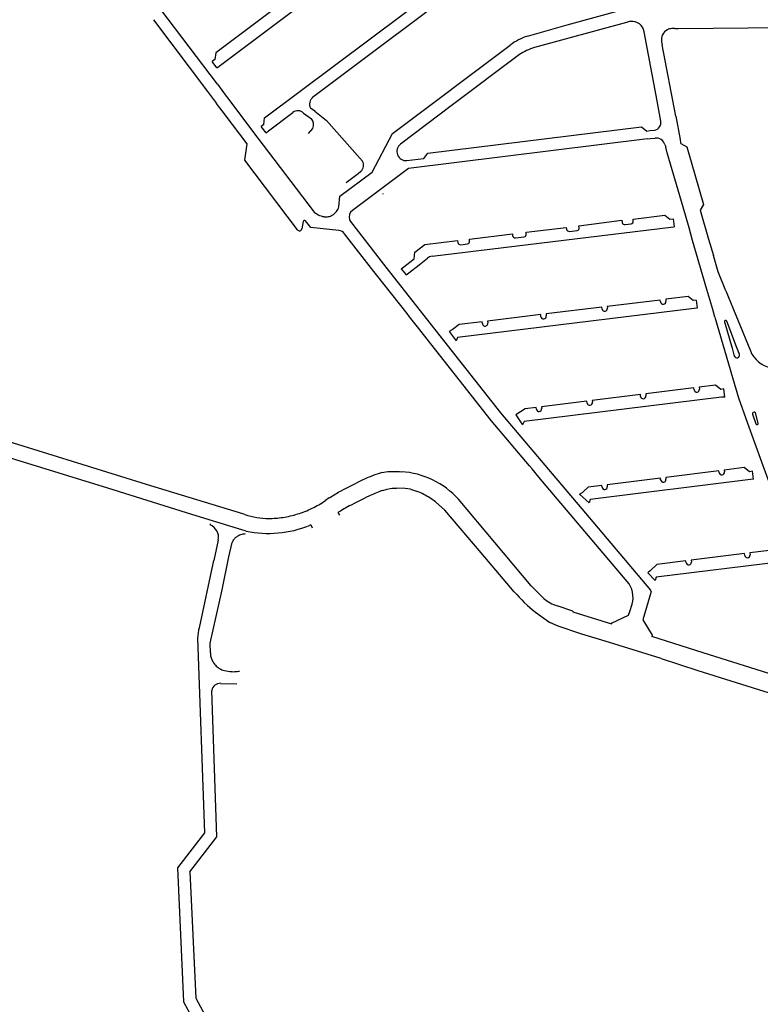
# Model space of a CAD drawing. Extents: x 148869 to 161638, y 453607 to 469810.
# Tile 876 of 1056: x 159103.88 to 159106.71, y 459854.46 to 459858.21. Entities that reach past the tile are written whole.
import ezdxf

# ---------------------------------------------------------------- set-up
doc = ezdxf.new("R2010")
doc.units = 0
doc.layers.add('LKI_V01_KANTRIJWEG', color=252, linetype='CONTINUOUS')

msp = doc.modelspace()

# ---------------------------------------------------------------- linework, layer by layer
at = {"layer": 'LKI_V01_KANTRIJWEG'}
for p, q in [((159104.6376, 459857.9607), (159104.4227, 459858.2456)), ((159104.6376, 459857.9607), (159104.4227, 459858.2456)), ((159104.3938, 459858.2065), (159104.6006, 459857.9332)), ((159104.3938, 459858.2065), (159104.6006, 459857.9332)), ((159106.1961, 459858.1964), (159105.8453, 459858.1)), ((159106.1961, 459858.1964), (159105.8453, 459858.1)), ((159106.2119, 459858.2003), (159106.1961, 459858.1964)), ((159106.2119, 459858.2003), (159106.1961, 459858.1964)), ((159106.3934, 459858.1736), (159107.7333, 459858.1849)), ((159106.3934, 459858.1736), (159107.7333, 459858.1849)), ((159106.3808, 459858.173), (159106.3686, 459858.1724)), ((159106.3808, 459858.173), (159106.3686, 459858.1724)), ((159106.3808, 459858.173), (159106.3934, 459858.1736)), ((159106.3808, 459858.173), (159106.3934, 459858.1736)), ((159106.3301, 459858.1227), (159106.3322, 459858.1105)), ((159106.3301, 459858.1227), (159106.3322, 459858.1105)), ((159106.3837, 459857.8391), (159106.3322, 459858.1105)), ((159106.3837, 459857.8391), (159106.3322, 459858.1105)), ((159104.6277, 459858.0546), (159104.6181, 459858.0478)), ((159104.6277, 459858.0546), (159104.6181, 459858.0478)), ((159104.636, 459858.0229), (159104.6181, 459858.0478)), ((159104.636, 459858.0229), (159104.6181, 459858.0478)), ((159104.6376, 459857.9607), (159104.671, 459857.9155)), ((159104.6376, 459857.9607), (159104.671, 459857.9155)), ((159104.6006, 459857.9332), (159104.6343, 459857.8876)), ((159104.6006, 459857.9332), (159104.6343, 459857.8876)), ((159104.9661, 459857.851), (159104.996, 459857.8292)), ((159104.9661, 459857.851), (159104.996, 459857.8292)), ((159105.0087, 459857.8579), (159104.993, 459857.8694)), ((159105.0087, 459857.8579), (159104.993, 459857.8694)), ((159106.3837, 459857.8391), (159106.4004, 459857.7497)), ((159106.3837, 459857.8391), (159106.4004, 459857.7497)), ((159104.7755, 459857.7772), (159104.8119, 459857.7291)), ((159104.7755, 459857.7772), (159104.8119, 459857.7291)), ((159104.8146, 459857.8074), (159104.805, 459857.8002)), ((159104.8146, 459857.8074), (159104.805, 459857.8002)), ((159104.8233, 459857.7761), (159104.805, 459857.8002)), ((159104.8233, 459857.7761), (159104.805, 459857.8002)), ((159104.9854, 459857.7734), (159105.0008, 459857.7926)), ((159104.9854, 459857.7734), (159105.0008, 459857.7926)), ((159106.254, 459857.798), (159106.2735, 459857.7821)), ((159106.254, 459857.798), (159106.2735, 459857.7821)), ((159106.4004, 459857.7497), (159106.4024, 459857.7379)), ((159106.4004, 459857.7497), (159106.4024, 459857.7379)), ((159106.4024, 459857.7379), (159106.4031, 459857.7343)), ((159106.4024, 459857.7379), (159106.4031, 459857.7343)), ((159104.8119, 459857.7291), (159105.0023, 459857.4779)), ((159104.8119, 459857.7291), (159105.0023, 459857.4779)), ((159106.3426, 459857.7307), (159106.3459, 459857.7211)), ((159106.3426, 459857.7307), (159106.3459, 459857.7211)), ((159105.1841, 459857.6278), (159105.1737, 459857.6199)), ((159105.1841, 459857.6278), (159105.1737, 459857.6199)), ((159105.1737, 459857.6199), (159105.1278, 459857.5851)), ((159105.1737, 459857.6199), (159105.1278, 459857.5851)), ((159105.1007, 459857.4933), (159105.1047, 459857.5339)), ((159105.1007, 459857.4933), (159105.1047, 459857.5339)), ((159105.2677, 459857.5432), (159105.27, 459857.5443)), ((159105.2677, 459857.5432), (159105.27, 459857.5443)), ((159106.4895, 459857.5023), (159106.4772, 459857.4805)), ((159106.4895, 459857.5023), (159106.4772, 459857.4805)), ((159106.4772, 459857.4805), (159106.5093, 459857.3699)), ((159106.4772, 459857.4805), (159106.5093, 459857.3699)), ((159104.9651, 459857.4382), (159104.9599, 459857.4102)), ((159104.9651, 459857.4382), (159104.9599, 459857.4102)), ((159105.1444, 459857.4372), (159105.2707, 459857.2755)), ((159105.1444, 459857.4372), (159105.2707, 459857.2755)), ((159106.3736, 459857.4484), (159106.3778, 459857.4179)), ((159106.3736, 459857.4484), (159106.3778, 459857.4179)), ((159105.9787, 459857.4), (159106.0082, 459857.4039)), ((159105.9787, 459857.4), (159106.0082, 459857.4039)), ((159106.1906, 459857.4261), (159106.2135, 459857.4289)), ((159106.1906, 459857.4261), (159106.2135, 459857.4289)), ((159105.234, 459857.2477), (159105.1221, 459857.3909)), ((159105.234, 459857.2477), (159105.1221, 459857.3909)), ((159105.7731, 459857.3749), (159105.8062, 459857.379)), ((159105.7731, 459857.3749), (159105.8062, 459857.379)), ((159106.5029, 459857.179), (159106.4483, 459857.3659)), ((159106.5029, 459857.179), (159106.4483, 459857.3659)), ((159106.5093, 459857.3699), (159106.5273, 459857.308)), ((159106.5093, 459857.3699), (159106.5273, 459857.308)), ((159105.5655, 459857.3494), (159105.5903, 459857.3525)), ((159105.5655, 459857.3494), (159105.5903, 459857.3525)), ((159105.4061, 459857.273), (159105.4382, 459857.2981)), ((159105.4061, 459857.273), (159105.4382, 459857.2981)), ((159105.3382, 459857.2575), (159105.3572, 459857.2339)), ((159105.3382, 459857.2575), (159105.3572, 459857.2339)), ((159106.5251, 459857.1019), (159106.5029, 459857.179)), ((159106.5251, 459857.1019), (159106.5029, 459857.179)), ((159106.5749, 459857.1741), (159106.6686, 459856.9447)), ((159106.5749, 459857.1741), (159106.6686, 459856.9447)), ((159106.4622, 459857.1376), (159106.4661, 459857.1072)), ((159106.4622, 459857.1376), (159106.4661, 459857.1072)), ((159106.5334, 459857.0736), (159106.5251, 459857.1019)), ((159106.5334, 459857.0736), (159106.5251, 459857.1019)), ((159106.5334, 459857.0736), (159106.6006, 459856.8433)), ((159106.5334, 459857.0736), (159106.6006, 459856.8433)), ((159106.6156, 459856.9608), (159106.5781, 459857.0583)), ((159106.6156, 459856.9608), (159106.5781, 459857.0583)), ((159106.5693, 459857.0555), (159106.5987, 459856.9555)), ((159106.5693, 459857.0555), (159106.5987, 459856.9555)), ((159105.5211, 459857.0183), (159105.5478, 459856.9835)), ((159105.5211, 459857.0183), (159105.5478, 459856.9835)), ((159106.5987, 459856.9555), (159106.6058, 459856.9294)), ((159106.5987, 459856.9555), (159106.6058, 459856.9294)), ((159106.6254, 459856.9351), (159106.6156, 459856.9608)), ((159106.6254, 459856.9351), (159106.6156, 459856.9608)), ((159106.6058, 459856.9294), (159106.607, 459856.9255)), ((159106.6058, 459856.9294), (159106.607, 459856.9255)), ((159106.6267, 459856.9312), (159106.6254, 459856.9351)), ((159106.6267, 459856.9312), (159106.6254, 459856.9351)), ((159106.5711, 459856.769), (159106.5674, 459856.7997)), ((159106.5711, 459856.769), (159106.5674, 459856.7997)), ((159105.7749, 459856.701), (159105.7999, 459856.6628)), ((159105.7749, 459856.701), (159105.7999, 459856.6628)), ((159106.676, 459856.704), (159106.6895, 459856.6665)), ((159106.676, 459856.704), (159106.6895, 459856.6665)), ((159106.6824, 459856.7113), (159106.679, 459856.7101)), ((159106.6824, 459856.7113), (159106.679, 459856.7101)), ((159106.6981, 459856.6693), (159106.688, 459856.7083)), ((159106.6981, 459856.6693), (159106.688, 459856.7083)), ((159105.2342, 459856.4709), (159105.2197, 459856.4654)), ((159105.2342, 459856.4709), (159105.2197, 459856.4654)), ((159105.2342, 459856.4709), (159105.2197, 459856.4654)), ((159105.2342, 459856.4709), (159105.2197, 459856.4654)), ((159105.258, 459856.4793), (159105.2342, 459856.4709)), ((159105.258, 459856.4793), (159105.2342, 459856.4709)), ((159105.2647, 459856.4817), (159105.258, 459856.4793)), ((159105.2647, 459856.4817), (159105.258, 459856.4793)), ((159105.331, 459856.4849), (159105.3383, 459856.4845)), ((159105.331, 459856.4849), (159105.3383, 459856.4845)), ((159106.6805, 459856.4558), (159106.6768, 459856.4865)), ((159106.6805, 459856.4558), (159106.6768, 459856.4865)), ((159105.1572, 459856.4362), (159105.1194, 459856.4168)), ((159105.1572, 459856.4362), (159105.1194, 459856.4168)), ((159105.1572, 459856.4362), (159105.1194, 459856.4168)), ((159105.1572, 459856.4362), (159105.1194, 459856.4168)), ((159105.1762, 459856.446), (159105.1572, 459856.4362)), ((159105.1762, 459856.446), (159105.1572, 459856.4362)), ((159105.1762, 459856.446), (159105.1572, 459856.4362)), ((159105.1762, 459856.446), (159105.1572, 459856.4362)), ((159105.3033, 459856.4218), (159105.3113, 459856.4217)), ((159105.3033, 459856.4218), (159105.3113, 459856.4217)), ((159105.3113, 459856.4217), (159105.3205, 459856.4216)), ((159105.3113, 459856.4217), (159105.3205, 459856.4216)), ((159105.0638, 459856.3848), (159105.0498, 459856.3745)), ((159105.0638, 459856.3848), (159105.0498, 459856.3745)), ((159105.0638, 459856.3848), (159105.0498, 459856.3745)), ((159105.0638, 459856.3848), (159105.0498, 459856.3745)), ((159105.0638, 459856.3848), (159105.0657, 459856.386)), ((159105.0638, 459856.3848), (159105.0657, 459856.386)), ((159105.0638, 459856.3848), (159105.0657, 459856.386)), ((159105.0638, 459856.3848), (159105.0657, 459856.386)), ((159105.0657, 459856.386), (159105.0992, 459856.4064)), ((159105.0657, 459856.386), (159105.0992, 459856.4064)), ((159105.0657, 459856.386), (159105.0992, 459856.4064)), ((159105.0657, 459856.386), (159105.0992, 459856.4064)), ((159105.1051, 459856.4094), (159105.0992, 459856.4064)), ((159105.1051, 459856.4094), (159105.0992, 459856.4064)), ((159105.1051, 459856.4094), (159105.0992, 459856.4064)), ((159105.1051, 459856.4094), (159105.0992, 459856.4064)), ((159105.1194, 459856.4168), (159105.1051, 459856.4094)), ((159105.1194, 459856.4168), (159105.1051, 459856.4094)), ((159105.1194, 459856.4168), (159105.1051, 459856.4094)), ((159105.1194, 459856.4168), (159105.1051, 459856.4094)), ((159105.163, 459856.3657), (159105.2012, 459856.3848)), ((159105.163, 459856.3657), (159105.2012, 459856.3848)), ((159105.163, 459856.3657), (159105.2012, 459856.3848)), ((159105.163, 459856.3657), (159105.2012, 459856.3848)), ((159105.2203, 459856.3943), (159105.2012, 459856.3848)), ((159105.2203, 459856.3943), (159105.2012, 459856.3848)), ((159105.2203, 459856.3943), (159105.2012, 459856.3848)), ((159105.2203, 459856.3943), (159105.2012, 459856.3848)), ((159105.2681, 459856.4131), (159105.2839, 459856.4178)), ((159105.2681, 459856.4131), (159105.2839, 459856.4178)), ((159105.2681, 459856.4131), (159105.2839, 459856.4178)), ((159105.2681, 459856.4131), (159105.2839, 459856.4178)), ((159105.3728, 459856.4181), (159105.4003, 459856.4087)), ((159105.3728, 459856.4181), (159105.4003, 459856.4087)), ((159106.0171, 459856.3995), (159106.0291, 459856.4054)), ((159106.0171, 459856.3995), (159106.0291, 459856.4054)), ((159106.0537, 459856.3661), (159106.0171, 459856.3995)), ((159106.0537, 459856.3661), (159106.0171, 459856.3995)), ((159106.0323, 459856.4084), (159106.0291, 459856.4054)), ((159106.0323, 459856.4084), (159106.0291, 459856.4054)), ((159105.1424, 459856.3554), (159105.1084, 459856.3357)), ((159105.1424, 459856.3554), (159105.1084, 459856.3357)), ((159105.1424, 459856.3554), (159105.1084, 459856.3357)), ((159105.1424, 459856.3554), (159105.1084, 459856.3357)), ((159105.1424, 459856.3554), (159105.1482, 459856.3583)), ((159105.1424, 459856.3554), (159105.1482, 459856.3583)), ((159105.1424, 459856.3554), (159105.1482, 459856.3583)), ((159105.1424, 459856.3554), (159105.1482, 459856.3583)), ((159105.1482, 459856.3583), (159105.163, 459856.3657)), ((159105.1482, 459856.3583), (159105.163, 459856.3657)), ((159105.1482, 459856.3583), (159105.163, 459856.3657)), ((159105.1482, 459856.3583), (159105.163, 459856.3657)), ((159105.1065, 459856.3346), (159105.0971, 459856.3293)), ((159105.1065, 459856.3346), (159105.0971, 459856.3293)), ((159105.1065, 459856.3346), (159105.0971, 459856.3293)), ((159105.1065, 459856.3346), (159105.0971, 459856.3293)), ((159105.0971, 459856.3293), (159105.1028, 459856.3194)), ((159105.0971, 459856.3293), (159105.1028, 459856.3194)), ((159105.0971, 459856.3293), (159105.1028, 459856.3194)), ((159105.0971, 459856.3293), (159105.1028, 459856.3194)), ((159105.1084, 459856.3357), (159105.1065, 459856.3346)), ((159105.1084, 459856.3357), (159105.1065, 459856.3346)), ((159105.1084, 459856.3357), (159105.1065, 459856.3346)), ((159105.1084, 459856.3357), (159105.1065, 459856.3346)), ((159104.6105, 459856.2853), (159104.6098, 459856.282)), ((159104.6105, 459856.2853), (159104.6098, 459856.282)), ((159104.994, 459856.282), (159104.989, 459856.2799)), ((159104.994, 459856.282), (159104.989, 459856.2799)), ((159104.994, 459856.282), (159104.9989, 459856.2705)), ((159104.994, 459856.282), (159104.9989, 459856.2705)), ((159104.7472, 459856.2585), (159104.7314, 459856.2633)), ((159104.7472, 459856.2585), (159104.7314, 459856.2633)), ((159104.6411, 459856.2242), (159104.6239, 459856.1462)), ((159104.6411, 459856.2242), (159104.6239, 459856.1462)), ((159104.6815, 459856.1598), (159104.6938, 459856.2142)), ((159104.6815, 459856.1598), (159104.6938, 459856.2142)), ((159104.6557, 459856.0346), (159104.6815, 459856.1598)), ((159104.6557, 459856.0346), (159104.6815, 459856.1598)), ((159104.6234, 459856.1462), (159104.5678, 459855.8901)), ((159104.6234, 459856.1462), (159104.5678, 459855.8901)), ((159106.2773, 459856.0993), (159106.3049, 459856.0701)), ((159106.2773, 459856.0993), (159106.3049, 459856.0701)), ((159105.9916, 459855.9535), (159105.9325, 459855.9733)), ((159105.9916, 459855.9535), (159105.9325, 459855.9733)), ((159105.8496, 459855.9495), (159105.9043, 459855.9104)), ((159105.8496, 459855.9495), (159105.9043, 459855.9104)), ((159106.4889, 459855.7946), (159106.2923, 459855.8567)), ((159106.4889, 459855.7946), (159106.2923, 459855.8567)), ((159106.7593, 459855.7095), (159106.4889, 459855.7946)), ((159106.7593, 459855.7095), (159106.4889, 459855.7946)), ((159104.6499, 459855.6781), (159104.7121, 459855.6767)), ((159104.6499, 459855.6781), (159104.7121, 459855.6767))]:
    msp.add_line(p, q, dxfattribs=at)
for points in [[(159105.5044, 459858.7072), (159105.4944, 459858.7008), (159105.4705, 459858.7069), (159105.4431, 459858.6893), (159104.6314, 459858.0798), (159104.6277, 459858.0546)], [(159105.5044, 459858.7072), (159105.4944, 459858.7008), (159105.4705, 459858.7069), (159105.4431, 459858.6893), (159104.6314, 459858.0798), (159104.6277, 459858.0546)], [(159104.636, 459858.0229), (159104.6449, 459858.0298), (159105.4776, 459858.6552), (159105.5103, 459858.6753), (159105.5201, 459858.6809)], [(159104.636, 459858.0229), (159104.6449, 459858.0298), (159105.4776, 459858.6552), (159105.5103, 459858.6753), (159105.5201, 459858.6809)], [(159104.8146, 459857.8074), (159104.8175, 459857.8321), (159105.6221, 459858.4364), (159105.6246, 459858.436), (159105.6408, 459858.4262), (159105.6498, 459858.43)], [(159104.8146, 459857.8074), (159104.8175, 459857.8321), (159105.6221, 459858.4364), (159105.6246, 459858.436), (159105.6408, 459858.4262), (159105.6498, 459858.43)], [(159105.6614, 459858.4018), (159105.6495, 459858.3974), (159105.0002, 459857.9096)], [(159105.6614, 459858.4018), (159105.6495, 459858.3974), (159105.0002, 459857.9096)], [(159105.8193, 459858.1443), (159105.9708, 459858.1864), (159106.1837, 459858.2449)], [(159105.8193, 459858.1443), (159105.9708, 459858.1864), (159106.1837, 459858.2449)], [(159106.3267, 459857.8196), (159106.3089, 459857.9177), (159106.2635, 459858.1608)], [(159106.3267, 459857.8196), (159106.3089, 459857.9177), (159106.2635, 459858.1608)], [(159105.1047, 459857.5339), (159105.227, 459857.6252), (159105.3048, 459857.7727), (159105.7532, 459858.1097)], [(159105.1047, 459857.5339), (159105.227, 459857.6252), (159105.3048, 459857.7727), (159105.7532, 459858.1097)], [(159105.7884, 459858.0737), (159105.5339, 459857.8823), (159105.3352, 459857.7327)], [(159105.7884, 459858.0737), (159105.5339, 459857.8823), (159105.3352, 459857.7327)], [(159104.9426, 459857.4065), (159104.7417, 459857.6714), (159104.7512, 459857.733), (159104.6673, 459857.844), (159104.6606, 459857.8525), (159104.6419, 459857.8774), (159104.6343, 459857.8876)], [(159104.9426, 459857.4065), (159104.7417, 459857.6714), (159104.7512, 459857.733), (159104.6673, 459857.844), (159104.6606, 459857.8525), (159104.6419, 459857.8774), (159104.6343, 459857.8876)], [(159104.671, 459857.9155), (159104.6775, 459857.907), (159104.7755, 459857.7772)], [(159104.671, 459857.9155), (159104.6775, 459857.907), (159104.7755, 459857.7772)], [(159104.8233, 459857.7761), (159104.8323, 459857.7832), (159104.9248, 459857.8531)], [(159104.8233, 459857.7761), (159104.8323, 459857.7832), (159104.9248, 459857.8531)], [(159105.0087, 459857.8579), (159105.0534, 459857.8225), (159105.19, 459857.6681)], [(159105.0087, 459857.8579), (159105.0534, 459857.8225), (159105.19, 459857.6681)], [(159105.36, 459857.67), (159105.4241, 459857.6777), (159105.4397, 459857.6978), (159106.254, 459857.798)], [(159105.36, 459857.67), (159105.4241, 459857.6777), (159105.4397, 459857.6978), (159106.254, 459857.798)], [(159106.2735, 459857.7821), (159106.2854, 459857.7838), (159106.303, 459857.7862)], [(159106.2735, 459857.7821), (159106.2854, 459857.7838), (159106.303, 459857.7862)], [(159106.2767, 459857.7526), (159105.3657, 459857.6402), (159105.1525, 459857.4797)], [(159106.2767, 459857.7526), (159105.3657, 459857.6402), (159105.1525, 459857.4797)], [(159106.2767, 459857.7526), (159106.2861, 459857.7542), (159106.3054, 459857.7558)], [(159106.2767, 459857.7526), (159106.2861, 459857.7542), (159106.3054, 459857.7558)], [(159106.4031, 459857.7343), (159106.4258, 459857.722), (159106.4895, 459857.5023)], [(159106.4031, 459857.7343), (159106.4258, 459857.722), (159106.4895, 459857.5023)], [(159106.4483, 459857.3659), (159106.4344, 459857.4141), (159106.4116, 459857.4917), (159106.3511, 459857.6998), (159106.3459, 459857.7211)], [(159106.4483, 459857.3659), (159106.4344, 459857.4141), (159106.4116, 459857.4917), (159106.3511, 459857.6998), (159106.3459, 459857.7211)], [(159105.1004, 459857.4034), (159104.9931, 459857.4142), (159104.9729, 459857.4402)], [(159105.1004, 459857.4034), (159104.9931, 459857.4142), (159104.9729, 459857.4402)], [(159106.0159, 459857.4149), (159106.0152, 459857.4218), (159106.1779, 459857.4423), (159106.1793, 459857.434)], [(159106.0159, 459857.4149), (159106.0152, 459857.4218), (159106.1779, 459857.4423), (159106.1793, 459857.434)], [(159106.2219, 459857.4397), (159106.2212, 459857.4472), (159106.3425, 459857.4623), (159106.3615, 459857.4465), (159106.3736, 459857.4484)], [(159106.2219, 459857.4397), (159106.2212, 459857.4472), (159106.3425, 459857.4623), (159106.3615, 459857.4465), (159106.3736, 459857.4484)], [(159105.4556, 459857.3051), (159106.3651, 459857.4165), (159106.3778, 459857.4179)], [(159105.4556, 459857.3051), (159106.3651, 459857.4165), (159106.3778, 459857.4179)], [(159105.8143, 459857.3905), (159105.8137, 459857.3972), (159105.9669, 459857.4154), (159105.9677, 459857.4086)], [(159105.8143, 459857.3905), (159105.8137, 459857.3972), (159105.9669, 459857.4154), (159105.9677, 459857.4086)], [(159105.3708, 459857.2827), (159105.3873, 459857.2958), (159105.3904, 459857.3204), (159105.4275, 459857.3501), (159105.5528, 459857.3648), (159105.5539, 459857.358)], [(159105.3708, 459857.2827), (159105.3873, 459857.2958), (159105.3904, 459857.3204), (159105.4275, 459857.3501), (159105.5528, 459857.3648), (159105.5539, 459857.358)], [(159105.5987, 459857.3635), (159105.598, 459857.3709), (159105.7616, 459857.3904), (159105.762, 459857.3846)], [(159105.5987, 459857.3635), (159105.598, 459857.3709), (159105.7616, 459857.3904), (159105.762, 459857.3846)], [(159105.3382, 459857.2575), (159105.3485, 459857.2653), (159105.3708, 459857.2827)], [(159105.3382, 459857.2575), (159105.3485, 459857.2653), (159105.3708, 459857.2827)], [(159106.5749, 459857.1741), (159106.5459, 459857.2455), (159106.5273, 459857.308)], [(159106.5749, 459857.1741), (159106.5459, 459857.2455), (159106.5273, 459857.308)], [(159106.1992, 459856.0665), (159105.8629, 459856.4642), (159105.8524, 459856.4763), (159105.8363, 459856.4951), (159105.8267, 459856.5069), (159105.6801, 459856.6799), (159105.3948, 459857.043), (159105.3852, 459857.0549), (159105.3697, 459857.0746), (159105.3604, 459857.0869), (159105.2433, 459857.2346), (159105.234, 459857.2477)], [(159106.1992, 459856.0665), (159105.8629, 459856.4642), (159105.8524, 459856.4763), (159105.8363, 459856.4951), (159105.8267, 459856.5069), (159105.6801, 459856.6799), (159105.3948, 459857.043), (159105.3852, 459857.0549), (159105.3697, 459857.0746), (159105.3604, 459857.0869), (159105.2433, 459857.2346), (159105.234, 459857.2477)], [(159105.2707, 459857.2755), (159105.4332, 459857.0686), (159105.716, 459856.7089), (159106.054, 459856.3097), (159106.2875, 459856.0335)], [(159105.2707, 459857.2755), (159105.4332, 459857.0686), (159105.716, 459856.7089), (159106.054, 459856.3097), (159106.2875, 459856.0335)], [(159105.3572, 459857.2339), (159105.3671, 459857.2422), (159105.4061, 459857.273)], [(159105.3572, 459857.2339), (159105.3671, 459857.2422), (159105.4061, 459857.273)], [(159106.3259, 459857.1316), (159106.325, 459857.1386), (159106.1226, 459857.1139), (159106.1235, 459857.1072)], [(159106.3259, 459857.1316), (159106.325, 459857.1386), (159106.1226, 459857.1139), (159106.1235, 459857.1072)], [(159106.4622, 459857.1376), (159106.4505, 459857.1364), (159106.4311, 459857.1516), (159106.3456, 459857.1414), (159106.3464, 459857.1347)], [(159106.4622, 459857.1376), (159106.4505, 459857.1364), (159106.4311, 459857.1516), (159106.3456, 459857.1414), (159106.3464, 459857.1347)], [(159106.4661, 459857.1072), (159106.4538, 459857.1061), (159105.5526, 459856.9959), (159105.5478, 459856.9835)], [(159106.4661, 459857.1072), (159106.4538, 459857.1061), (159105.5526, 459856.9959), (159105.5478, 459856.9835)], [(159106.1031, 459857.1043), (159106.1022, 459857.1114), (159105.8897, 459857.0854), (159105.8905, 459857.0784)], [(159106.1031, 459857.1043), (159106.1022, 459857.1114), (159105.8897, 459857.0854), (159105.8905, 459857.0784)], [(159105.87, 459857.0751), (159105.8694, 459857.083), (159105.6666, 459857.058), (159105.6676, 459857.051)], [(159105.87, 459857.0751), (159105.8694, 459857.083), (159105.6666, 459857.058), (159105.6676, 459857.051)], [(159105.6473, 459857.0488), (159105.6467, 459857.0553), (159105.559, 459857.045), (159105.5316, 459857.0255), (159105.5211, 459857.0183)], [(159105.6473, 459857.0488), (159105.6467, 459857.0553), (159105.559, 459857.045), (159105.5316, 459857.0255), (159105.5211, 459857.0183)], [(159106.6006, 459856.8433), (159106.6231, 459856.7665), (159106.6576, 459856.6695), (159106.7108, 459856.522), (159106.738, 459856.4463), (159106.8241, 459856.2063)], [(159106.6006, 459856.8433), (159106.6231, 459856.7665), (159106.6576, 459856.6695), (159106.7108, 459856.522), (159106.738, 459856.4463), (159106.8241, 459856.2063)], [(159106.4539, 459856.796), (159106.4526, 459856.8034), (159106.2696, 459856.7809), (159106.2703, 459856.7736)], [(159106.4539, 459856.796), (159106.4526, 459856.8034), (159106.2696, 459856.7809), (159106.2703, 459856.7736)], [(159106.5674, 459856.7997), (159106.5557, 459856.7982), (159106.5353, 459856.8136), (159106.4733, 459856.8059), (159106.4739, 459856.7987)], [(159106.5674, 459856.7997), (159106.5557, 459856.7982), (159106.5353, 459856.8136), (159106.4733, 459856.8059), (159106.4739, 459856.7987)], [(159106.5711, 459856.769), (159106.5584, 459856.768), (159105.8059, 459856.6755), (159105.7999, 459856.6628)], [(159106.5711, 459856.769), (159106.5584, 459856.768), (159105.8059, 459856.6755), (159105.7999, 459856.6628)], [(159106.25, 459856.7713), (159106.2493, 459856.7782), (159106.0658, 459856.756), (159106.0667, 459856.7491)], [(159106.25, 459856.7713), (159106.2493, 459856.7782), (159106.0658, 459856.756), (159106.0667, 459856.7491)], [(159105.8529, 459856.7221), (159105.8518, 459856.7294), (159105.8101, 459856.7243), (159105.7749, 459856.701)], [(159105.8529, 459856.7221), (159105.8518, 459856.7294), (159105.8101, 459856.7243), (159105.7749, 459856.701)], [(159106.0467, 459856.7459), (159106.0454, 459856.7534), (159105.8724, 459856.7322), (159105.8731, 459856.7247)], [(159106.0467, 459856.7459), (159106.0454, 459856.7534), (159105.8724, 459856.7322), (159105.8731, 459856.7247)], [(159104.7314, 459856.2633), (159104.5405, 459856.3214), (159104.2206, 459856.4217), (159103.6952, 459856.5831), (159103.6364, 459856.6005), (159103.5574, 459856.6175), (159103.493, 459856.6276)], [(159104.7314, 459856.2633), (159104.5405, 459856.3214), (159104.2206, 459856.4217), (159103.6952, 459856.5831), (159103.6364, 459856.6005), (159103.5574, 459856.6175), (159103.493, 459856.6276)], [(159104.7425, 459856.3214), (159104.7348, 459856.3234), (159104.3841, 459856.4309), (159103.7287, 459856.6341)], [(159104.7425, 459856.3214), (159104.7348, 459856.3234), (159104.3841, 459856.4309), (159103.7287, 459856.6341)], [(159106.6768, 459856.4865), (159106.6644, 459856.4845), (159106.6445, 459856.5001), (159106.5689, 459856.4905), (159106.5698, 459856.4838)], [(159106.6768, 459856.4865), (159106.6644, 459856.4845), (159106.6445, 459856.5001), (159106.5689, 459856.4905), (159106.5698, 459856.4838)], [(159105.2647, 459856.4817), (159105.2876, 459856.4851), (159105.3105, 459856.4857), (159105.331, 459856.4849)], [(159105.2647, 459856.4817), (159105.2876, 459856.4851), (159105.3105, 459856.4857), (159105.331, 459856.4849)], [(159106.3262, 459856.4529), (159106.3254, 459856.4601), (159106.1225, 459856.4348), (159106.1232, 459856.4273)], [(159106.3262, 459856.4529), (159106.3254, 459856.4601), (159106.1225, 459856.4348), (159106.1232, 459856.4273)], [(159106.5495, 459856.4809), (159106.5484, 459856.4881), (159106.3457, 459856.4625), (159106.3466, 459856.4561)], [(159106.5495, 459856.4809), (159106.5484, 459856.4881), (159106.3457, 459856.4625), (159106.3466, 459856.4561)], [(159105.2839, 459856.4178), (159105.2961, 459856.421), (159105.3033, 459856.4218)], [(159105.2839, 459856.4178), (159105.2961, 459856.421), (159105.3033, 459856.4218)], [(159105.3728, 459856.4181), (159105.3525, 459856.4203), (159105.3205, 459856.4216)], [(159105.3728, 459856.4181), (159105.3525, 459856.4203), (159105.3205, 459856.4216)], [(159106.1033, 459856.4251), (159106.1022, 459856.4322), (159106.0504, 459856.4259), (159106.0323, 459856.4084)], [(159106.1033, 459856.4251), (159106.1022, 459856.4322), (159106.0504, 459856.4259), (159106.0323, 459856.4084)], [(159106.6805, 459856.4558), (159106.6684, 459856.4547), (159106.0584, 459856.3783), (159106.0537, 459856.3661)], [(159106.6805, 459856.4558), (159106.6684, 459856.4547), (159106.0584, 459856.3783), (159106.0537, 459856.3661)], [(159105.7688, 459856.0272), (159105.6429, 459856.1752), (159105.5048, 459856.3385), (159105.4684, 459856.3694), (159105.4465, 459856.3845)], [(159105.7688, 459856.0272), (159105.6429, 459856.1752), (159105.5048, 459856.3385), (159105.4684, 459856.3694), (159105.4465, 459856.3845)], [(159105.8812, 459856.002), (159105.8617, 459856.0203), (159105.8327, 459856.05), (159105.5563, 459856.3795)], [(159105.8812, 459856.002), (159105.8617, 459856.0203), (159105.8327, 459856.05), (159105.5563, 459856.3795)], [(159106.6468, 459856.1656), (159106.6459, 459856.1725), (159106.4432, 459856.1477), (159106.4437, 459856.1401)], [(159106.6468, 459856.1656), (159106.6459, 459856.1725), (159106.4432, 459856.1477), (159106.4437, 459856.1401)], [(159106.7931, 459856.1732), (159106.7818, 459856.1711), (159106.7615, 459856.1869), (159106.6663, 459856.1751), (159106.6669, 459856.1676)], [(159106.7931, 459856.1732), (159106.7818, 459856.1711), (159106.7615, 459856.1869), (159106.6663, 459856.1751), (159106.6669, 459856.1676)], [(159106.4236, 459856.1379), (159106.4228, 459856.1451), (159106.3116, 459856.1313), (159106.2863, 459856.1074), (159106.2773, 459856.0993)], [(159106.4236, 459856.1379), (159106.4228, 459856.1451), (159106.3116, 459856.1313), (159106.2863, 459856.1074), (159106.2773, 459856.0993)], [(159106.7967, 459856.1426), (159106.7852, 459856.1414), (159106.3095, 459856.0828), (159106.3049, 459856.0701)], [(159106.7967, 459856.1426), (159106.7852, 459856.1414), (159106.3095, 459856.0828), (159106.3049, 459856.0701)], [(159104.6113, 459855.7945), (159104.6101, 459855.8316), (159104.6557, 459856.0346)], [(159104.6113, 459855.7945), (159104.6101, 459855.8316), (159104.6557, 459856.0346)], [(159106.2897, 459856.0282), (159106.2591, 459855.9203), (159106.2936, 459855.8614), (159106.2923, 459855.8567)], [(159106.2897, 459856.0282), (159106.2591, 459855.9203), (159106.2936, 459855.8614), (159106.2923, 459855.8567)], [(159105.9916, 459855.9535), (159105.9914, 459855.9507), (159106.1395, 459855.9043), (159106.1412, 459855.9084), (159106.2044, 459855.9376), (159106.209, 459855.9522), (159106.2174, 459855.9803)], [(159105.9916, 459855.9535), (159105.9914, 459855.9507), (159106.1395, 459855.9043), (159106.1412, 459855.9084), (159106.2044, 459855.9376), (159106.209, 459855.9522), (159106.2174, 459855.9803)], [(159106.0257, 459855.8661), (159105.9361, 459855.8963), (159105.9043, 459855.9104)], [(159106.0257, 459855.8661), (159105.9361, 459855.8963), (159105.9043, 459855.9104)], [(159106.3286, 459855.7722), (159106.1153, 459855.839), (159106.0257, 459855.8661)], [(159106.3286, 459855.7722), (159106.1153, 459855.839), (159106.0257, 459855.8661)], [(159104.5623, 459855.85), (159104.5881, 459855.1089), (159104.4856, 459854.9748), (159104.5085, 459854.4646)], [(159104.5623, 459855.85), (159104.5881, 459855.1089), (159104.4856, 459854.9748), (159104.5085, 459854.4646)], [(159106.3286, 459855.7722), (159106.4686, 459855.7276), (159106.7393, 459855.6425)], [(159106.3286, 459855.7722), (159106.4686, 459855.7276), (159106.7393, 459855.6425)], [(159104.5332, 459854.9596), (159104.6356, 459855.093), (159104.6164, 459855.6511)], [(159104.5332, 459854.9596), (159104.6356, 459855.093), (159104.6164, 459855.6511)], [(159104.5333, 459854.9594), (159104.5555, 459854.4781), (159104.6368, 459854.3282), (159104.6411, 459854.2578)], [(159104.5333, 459854.9594), (159104.5555, 459854.4781), (159104.6368, 459854.3282), (159104.6411, 459854.2578)], [(159104.5085, 459854.4646), (159104.5917, 459854.312), (159104.608, 459853.9127)], [(159104.5085, 459854.4646), (159104.5917, 459854.312), (159104.608, 459853.9127)]]:
    msp.add_lwpolyline(points, dxfattribs=at)
for centre, radius, start, end in [((159106.2157, 459858.1517), 0.0487, 10.7659, 94.4711), ((159106.2157, 459858.1517), 0.0487, 10.7659, 94.4711), ((159106.3707, 459858.1309), 0.0415, 116.328, 191.4341), ((159106.3707, 459858.1309), 0.0415, 116.328, 191.4341), ((159106.3687, 459858.1398), 0.0326, 90.0739, 120.0429), ((159106.3687, 459858.1398), 0.0326, 90.0739, 120.0429), ((159105.8924, 459857.9242), 0.2319, 108.3656, 126.905), ((159105.8924, 459857.9242), 0.2319, 108.3656, 126.905), ((159105.896, 459857.9158), 0.191, 105.3853, 124.2697), ((159105.896, 459857.9158), 0.191, 105.3853, 124.2697), ((159105.0212, 459857.8858), 0.0326, 168.2025, 189.1914), ((159105.0212, 459857.8858), 0.0326, 168.2025, 189.1914), ((159105.0175, 459857.8865), 0.0288, 147.595, 168.1829), ((159105.0175, 459857.8865), 0.0288, 147.595, 168.1829), ((159105.0177, 459857.8863), 0.0291, 126.9273, 147.3149), ((159105.0177, 459857.8863), 0.0291, 126.9273, 147.3149), ((159104.9442, 459857.8274), 0.0322, 47.1106, 127.0663), ((159104.9442, 459857.8274), 0.0322, 47.1106, 127.0663), ((159105.0214, 459857.8858), 0.0328, 189.1795, 210.0112), ((159105.0214, 459857.8858), 0.0328, 189.1795, 210.0112), ((159104.9738, 459857.8077), 0.0309, 330.7078, 44.1844), ((159104.9738, 459857.8077), 0.0309, 330.7078, 44.1844), ((159106.2993, 459857.8139), 0.028, 277.5961, 11.7805), ((159106.2993, 459857.8139), 0.028, 277.5961, 11.7805), ((159105.3564, 459857.7048), 0.035, 127.167, 275.9249), ((159105.3564, 459857.7048), 0.035, 127.167, 275.9249), ((159106.3083, 459857.72), 0.0358, 17.2795, 94.7808), ((159106.3083, 459857.72), 0.0358, 17.2795, 94.7808), ((159105.1635, 459857.6514), 0.0313, 311.1106, 32.3032), ((159105.1635, 459857.6514), 0.0313, 311.1106, 32.3032), ((159105.0554, 459857.5288), 0.0737, 223.774, 242.4671), ((159105.0554, 459857.5288), 0.0737, 223.774, 242.4671), ((159105.046, 459857.5114), 0.0576, 300.6547, 321.1487), ((159105.046, 459857.5114), 0.0576, 300.6547, 321.1487), ((159105.046, 459857.5116), 0.0577, 320.9766, 341.441), ((159105.046, 459857.5116), 0.0577, 320.9766, 341.441), ((159105.1695, 459857.4544), 0.0304, 123.9023, 198.2214), ((159105.1695, 459857.4544), 0.0304, 123.9023, 198.2214), ((159104.9694, 459857.4374), 0.00443, 38.4094, 170.1103), ((159104.9694, 459857.4374), 0.00443, 38.4094, 170.1103), ((159105.0551, 459857.5288), 0.0735, 242.6937, 261.4505), ((159105.0551, 459857.5288), 0.0735, 242.6937, 261.4505), ((159105.0517, 459857.5054), 0.0499, 261.35, 280.5769), ((159105.0517, 459857.5054), 0.0499, 261.35, 280.5769), ((159105.0526, 459857.5004), 0.0447, 280.5943, 300.6127), ((159105.0526, 459857.5004), 0.0447, 280.5943, 300.6127), ((159105.169, 459857.4541), 0.0299, 197.9638, 214.5105), ((159105.169, 459857.4541), 0.0299, 197.9638, 214.5105), ((159106.1888, 459857.4355), 0.00965, 189.3649, 281.0038), ((159106.1888, 459857.4355), 0.00965, 189.3649, 281.0038), ((159106.2123, 459857.4385), 0.00965, 276.9782, 7.3232), ((159106.2123, 459857.4385), 0.00965, 276.9782, 7.3232), ((159104.9504, 459857.412), 0.00958, 214.7937, 349.441), ((159104.9504, 459857.412), 0.00958, 214.7937, 349.441), ((159105.0961, 459857.3707), 0.0329, 37.8495, 82.4789), ((159105.0961, 459857.3707), 0.0329, 37.8495, 82.4789), ((159105.9775, 459857.4098), 0.00987, 187.0637, 276.7097), ((159105.9775, 459857.4098), 0.00987, 187.0637, 276.7097), ((159106.0071, 459857.4129), 0.00903, 277.2503, 12.7797), ((159106.0071, 459857.4129), 0.00903, 277.2503, 12.7797), ((159105.5642, 459857.3597), 0.0104, 189.0371, 277.5086), ((159105.5642, 459857.3597), 0.0104, 189.0371, 277.5086), ((159105.5891, 459857.3621), 0.00965, 276.9857, 8.5288), ((159105.5891, 459857.3621), 0.00965, 276.9857, 8.5288), ((159105.7722, 459857.3851), 0.0102, 183.1366, 274.9168), ((159105.7722, 459857.3851), 0.0102, 183.1366, 274.9168), ((159105.805, 459857.3885), 0.00953, 276.8859, 12.5854), ((159105.805, 459857.3885), 0.00953, 276.8859, 12.5854), ((159105.4589, 459857.2717), 0.0335, 95.7504, 128.1369), ((159105.4589, 459857.2717), 0.0335, 95.7504, 128.1369), ((159106.3361, 459857.1333), 0.0104, 189.4541, 7.2504), ((159106.3361, 459857.1333), 0.0104, 189.4541, 7.2504), ((159106.1133, 459857.1057), 0.0103, 188.2127, 8.0239), ((159106.1133, 459857.1057), 0.0103, 188.2127, 8.0239), ((159105.8802, 459857.0773), 0.0104, 192.2395, 6.3669), ((159105.8802, 459857.0773), 0.0104, 192.2395, 6.3669), ((159106.5738, 459857.0566), 0.00463, 21.1375, 194.3612), ((159106.5738, 459857.0566), 0.00463, 21.1375, 194.3612), ((159105.6574, 459857.0496), 0.0102, 184.8873, 7.5014), ((159105.6574, 459857.0496), 0.0102, 184.8873, 7.5014), ((159106.6168, 459856.9286), 0.0102, 197.957, 14.4648), ((159106.6168, 459856.9286), 0.0102, 197.957, 14.4648), ((159106.7659, 459856.9842), 0.1051, 202.1239, 259.0008), ((159106.7659, 459856.9842), 0.1051, 202.1239, 259.0008), ((159106.4638, 459856.7977), 0.0101, 189.8849, 5.2782), ((159106.4638, 459856.7977), 0.0101, 189.8849, 5.2782), ((159106.2601, 459856.7727), 0.0102, 188.2108, 5.0581), ((159106.2601, 459856.7727), 0.0102, 188.2108, 5.0581), ((159105.8629, 459856.7238), 0.0102, 189.4509, 5.1692), ((159105.8629, 459856.7238), 0.0102, 189.4509, 5.1692), ((159106.0566, 459856.7478), 0.0101, 190.5772, 7.4446), ((159106.0566, 459856.7478), 0.0101, 190.5772, 7.4446), ((159106.6805, 459856.7056), 0.00472, 108.5875, 200.0265), ((159106.6805, 459856.7056), 0.00472, 108.5875, 200.0265), ((159106.6835, 459856.7067), 0.00475, 19.0818, 103.7831), ((159106.6835, 459856.7067), 0.00475, 19.0818, 103.7831), ((159106.6938, 459856.6681), 0.0045, 199.7423, 15.4751), ((159106.6938, 459856.6681), 0.0045, 199.7423, 15.4751), ((159105.53, 459855.7127), 0.8142, 112.4037, 115.7604), ((159105.53, 459855.7127), 0.8142, 112.4037, 115.7604), ((159105.53, 459855.7127), 0.8142, 112.4037, 115.7604), ((159105.53, 459855.7127), 0.8142, 112.4037, 115.7604), ((159105.3174, 459856.1623), 0.3228, 42.2735, 86.2949), ((159105.3174, 459856.1623), 0.3228, 42.2735, 86.2949), ((159106.5596, 459856.4825), 0.0102, 188.8187, 7.4019), ((159106.5596, 459856.4825), 0.0102, 188.8187, 7.4019), ((159106.1132, 459856.4264), 0.01, 187.8743, 5.2547), ((159106.1132, 459856.4264), 0.01, 187.8743, 5.2547), ((159106.3364, 459856.4547), 0.0103, 190.257, 7.7895), ((159106.3364, 459856.4547), 0.0103, 190.257, 7.7895), ((159105.45, 459855.88), 0.5633, 108.8421, 114.0689), ((159105.45, 459855.88), 0.5633, 108.8421, 114.0689), ((159105.45, 459855.88), 0.5633, 108.8421, 114.0689), ((159105.45, 459855.88), 0.5633, 108.8421, 114.0689), ((159105.3237, 459856.2066), 0.2161, 55.3931, 69.2445), ((159105.3237, 459856.2066), 0.2161, 55.3931, 69.2445), ((159104.824, 459856.7082), 0.4029, 287.2122, 295.6473), ((159104.824, 459856.7082), 0.4029, 287.2122, 295.6473), ((159104.8244, 459856.7077), 0.4023, 295.6289, 304.0767), ((159104.8244, 459856.7077), 0.4023, 295.6289, 304.0767), ((159104.8339, 459856.5939), 0.2874, 251.4642, 260.6976), ((159104.8339, 459856.5939), 0.2874, 251.4642, 260.6976), ((159104.8347, 459856.5952), 0.2889, 260.5839, 269.7716), ((159104.8347, 459856.5952), 0.2889, 260.5839, 269.7716), ((159104.8354, 459856.6425), 0.3361, 269.6847, 278.8205), ((159104.8354, 459856.6425), 0.3361, 269.6847, 278.8205), ((159104.8264, 459856.7008), 0.3951, 278.8091, 287.195), ((159104.8264, 459856.7008), 0.3951, 278.8091, 287.195), ((159104.5895, 459856.2336), 0.0525, 349.6515, 67.2522), ((159104.5895, 459856.2336), 0.0525, 349.6515, 67.2522), ((159104.8331, 459856.6648), 0.4153, 258.0553, 292.0477), ((159104.8331, 459856.6648), 0.4153, 258.0553, 292.0477), ((159104.7366, 459856.1986), 0.0456, 125.8907, 142.9724), ((159104.7366, 459856.1986), 0.0456, 125.8907, 142.9724), ((159104.746, 459856.186), 0.0614, 109.0731, 126.0642), ((159104.746, 459856.186), 0.0614, 109.0731, 126.0642), ((159104.7461, 459856.1859), 0.0614, 92.1412, 109.102), ((159104.7461, 459856.1859), 0.0614, 92.1412, 109.102), ((159104.7369, 459856.1984), 0.0459, 142.9168, 159.8623), ((159104.7369, 459856.1984), 0.0459, 142.9168, 159.8623), ((159106.6568, 459856.1668), 0.0101, 187.3206, 4.4218), ((159106.6568, 459856.1668), 0.0101, 187.3206, 4.4218), ((159106.4336, 459856.1394), 0.0101, 188.6976, 4.0329), ((159106.4336, 459856.1394), 0.0101, 188.6976, 4.0329), ((159106.1293, 459856.0067), 0.092, 343.3021, 40.5742), ((159106.1293, 459856.0067), 0.092, 343.3021, 40.5742), ((159106.1609, 459856.3538), 0.5103, 219.7976, 232.4013), ((159106.1609, 459856.3538), 0.5103, 219.7976, 232.4013), ((159106.2806, 459856.0276), 0.00914, 3.752, 40.696), ((159106.2806, 459856.0276), 0.00914, 3.752, 40.696), ((159105.9712, 459856.1029), 0.1353, 228.2581, 253.3409), ((159105.9712, 459856.1029), 0.1353, 228.2581, 253.3409), ((159104.814, 459855.8361), 0.252, 167.6224, 176.823), ((159104.814, 459855.8361), 0.252, 167.6224, 176.823), ((159104.6716, 459855.7928), 0.0603, 178.4166, 192.6925), ((159104.6716, 459855.7928), 0.0603, 178.4166, 192.6925), ((159104.6715, 459855.7929), 0.0603, 192.7382, 207.0321), ((159104.6715, 459855.7929), 0.0603, 192.7382, 207.0321), ((159104.6937, 459855.804), 0.085, 206.9274, 221.5128), ((159104.6937, 459855.804), 0.085, 206.9274, 221.5128), ((159104.6806, 459855.7921), 0.0673, 221.3008, 237.6137), ((159104.6806, 459855.7921), 0.0673, 221.3008, 237.6137), ((159104.6731, 459855.78), 0.0531, 237.4653, 253.9522), ((159104.6731, 459855.78), 0.0531, 237.4653, 253.9522), ((159104.7058, 459855.8921), 0.1699, 253.7897, 262.899), ((159104.7058, 459855.8921), 0.1699, 253.7897, 262.899), ((159104.6994, 459855.8388), 0.1162, 262.8178, 272.1531), ((159104.6994, 459855.8388), 0.1162, 262.8178, 272.1531), ((159104.7, 459855.8368), 0.1141, 271.864, 281.3716), ((159104.7, 459855.8368), 0.1141, 271.864, 281.3716), ((159104.6493, 459855.6447), 0.0335, 88.9193, 168.9986), ((159104.6493, 459855.6447), 0.0335, 88.9193, 168.9986)]:
    msp.add_arc(centre, radius, start, end, dxfattribs=at)

doc.saveas('drawing.dxf')
